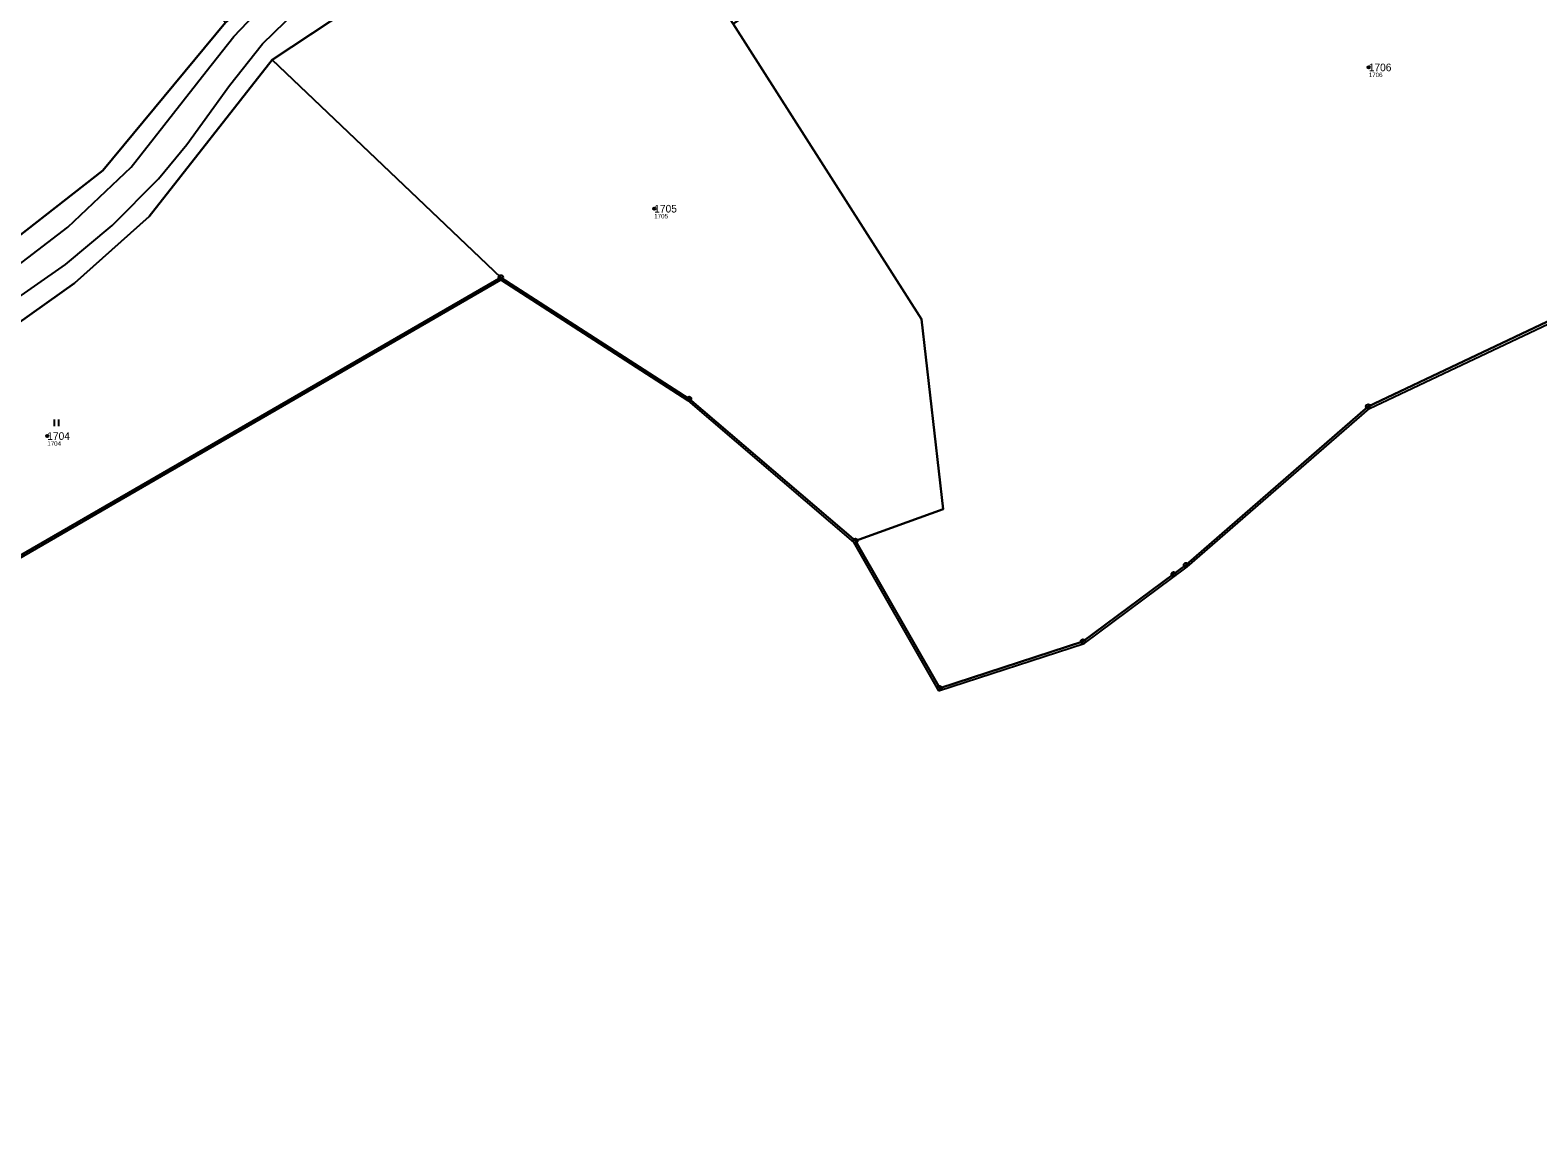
# Model space of a CAD drawing. Extents: x -770088 to -765625, y -1057899 to -1053934.
# Drawn here: x -768773 to -768436.7, y -1056157.2 to -1055913.2 of the extents above; entities that cross this region are included whole.
import ezdxf

# ---------------------------------------------------------------- set-up
doc = ezdxf.new("R2010")
doc.units = 0
for name, color, linetype in [('Definiční body', 7, 'Continuous'), ('Hranice parcel', 7, 'Continuous'), ('Parcelní čísla', 7, 'Continuous'), ('Polygon parcely', 7, 'Continuous'), ('Vnitřní kresba', 7, 'Continuous'), ('Značky bodu BP', 7, 'Continuous'), ('Značky kultur', 7, 'Continuous')]:
    doc.layers.add(name, color=color, linetype=linetype)

msp = doc.modelspace()

# ---------------------------------------------------------------- linework, layer by layer
at = {"layer": 'Definiční body'}
for centre in [(-768474.44, -1055921.5), (-768633.82, -1055953.02), (-768769.21, -1056003.74)]:
    msp.add_circle(centre, 0.25, dxfattribs=at)
at = {"layer": 'Hranice parcel'}
for p, q in [((-768719.02, -1055919.8), (-768643.1, -1055869.51)), ((-768668.05, -1055968.33), (-768719.02, -1055919.8)), ((-768828.05, -1056060.85), (-768668.05, -1055968.33))]:
    msp.add_line(p, q, dxfattribs=at)
for points in [[(-768840.19, -1056001.66), (-768833.53, -1055997.46), (-768784.46, -1055966.06), (-768756.82, -1055944.47), (-768729.46, -1055911.51)], [(-768588.96, -1056027.11), (-768569.34, -1056020.02), (-768574.2, -1055977.64), (-768616.18, -1055911.76)], [(-768862.24, -1056034.9), (-768825.9, -1056011.03), (-768775.97, -1055978.81), (-768763.11, -1055969.65), (-768746.47, -1055954.72), (-768719.02, -1055919.8)], [(-768588.96, -1056027.11), (-768570.15, -1056059.97), (-768538.18, -1056049.57), (-768517.97, -1056034.56), (-768515.19, -1056032.49), (-768474.56, -1055997.15), (-768431.86, -1055976.92), (-768391.65, -1055965.9), (-768353.01, -1055951.04), (-768324.43, -1055938.67), (-768301.36, -1055926.65)], [(-768668.05, -1055968.33), (-768626.05, -1055995.41), (-768588.96, -1056027.11)]]:
    msp.add_lwpolyline(points, dxfattribs=at)
at = {"layer": 'Polygon parcely'}
for points in [[(-768746.47, -1055954.72), (-768719.02, -1055919.8), (-768643.1, -1055869.51), (-768625.43, -1055857.79), (-768578.63, -1055829.2), (-768515.92, -1055792.7), (-768482.2, -1055773.7), (-768484.09, -1055770.35), (-768487.12, -1055764.97), (-768489.08, -1055761.49), (-768516.52, -1055777.46), (-768518.72, -1055780.33), (-768520.45, -1055781.46), (-768525.85, -1055782.68), (-768576.05, -1055812.74), (-768592.35, -1055822.5), (-768632.71, -1055846.67), (-768713.88, -1055898.08), (-768729.46, -1055911.51), (-768756.82, -1055944.47), (-768784.46, -1055966.06), (-768833.53, -1055997.46), (-768840.19, -1056001.66)], [(-768434.17, -1055792.4), (-768525.18, -1055852.08), (-768616.18, -1055911.76), (-768574.2, -1055977.64), (-768569.34, -1056020.02), (-768588.96, -1056027.11), (-768570.15, -1056059.97), (-768538.18, -1056049.57), (-768517.97, -1056034.56), (-768515.19, -1056032.49), (-768474.56, -1055997.15), (-768431.86, -1055976.92)], [(-769088.16, -1056157.89), (-769087.33, -1056144.79), (-769085.03, -1056137.06), (-769078.04, -1056126.58), (-769071.18, -1056118.77), (-769060.21, -1056112.32), (-769039.02, -1056105.68), (-769002.75, -1056094.62), (-768977.21, -1056083.93), (-768966.27, -1056075.23), (-768941.73, -1056060.65), (-768916.82, -1056044.09), (-768902.44, -1056041.9), (-768897.84, -1056043.47), (-768886.94, -1056041.9), (-768862.24, -1056034.9), (-768825.9, -1056011.03), (-768775.97, -1055978.81), (-768763.11, -1055969.65), (-768746.47, -1055954.72)], [(-768431.86, -1055976.92), (-768474.56, -1055997.15), (-768515.19, -1056032.49), (-768517.97, -1056034.56), (-768538.18, -1056049.57), (-768570.15, -1056059.97), (-768588.96, -1056027.11), (-768626.05, -1055995.41), (-768668.05, -1055968.33), (-768828.05, -1056060.85)]]:
    msp.add_lwpolyline(points, dxfattribs=at)
for points in [[(-768833.53, -1055997.46), (-768784.46, -1055966.06), (-768756.82, -1055944.47), (-768729.46, -1055911.51), (-768840.06, -1055801.77), (-768844.39, -1055812.97), (-768843.54, -1055816.34), (-768847.41, -1055829.09), (-768854.8, -1055846.56), (-768849.65, -1055868.22), (-768846.25, -1055883.78), (-768839.58, -1055907.13), (-768837.88, -1055912.79), (-768834.81, -1055923.44), (-768833.64, -1055931.33), (-768831.97, -1055935.68), (-768829.7, -1055944.02), (-768828.37, -1055951.57), (-768827.73, -1055963.62), (-768835.08, -1055987.76), (-768840.19, -1056001.66)], [(-768616.18, -1055911.76), (-768643.1, -1055869.51), (-768719.02, -1055919.8), (-768668.05, -1055968.33), (-768626.05, -1055995.41), (-768588.96, -1056027.11), (-768569.34, -1056020.02), (-768574.2, -1055977.64)], [(-768719.02, -1055919.8), (-768746.47, -1055954.72), (-768763.11, -1055969.65), (-768775.97, -1055978.81), (-768825.9, -1056011.03), (-768862.24, -1056034.9), (-768828.05, -1056060.85), (-768668.05, -1055968.33)]]:
    msp.add_lwpolyline(points, close=True, dxfattribs=at)
at = {"layer": 'Vnitřní kresba'}
for p, q in [((-768727.63, -1055914.61), (-768721.45, -1055908.14)), ((-768721.21, -1055916.23), (-768713.63, -1055908.87)), ((-768733.78, -1055922.43), (-768727.63, -1055914.61)), ((-768728.55, -1055925.51), (-768721.21, -1055916.23)), ((-768750.53, -1055943.76), (-768733.78, -1055922.43)), ((-768738.11, -1055938.66), (-768728.55, -1055925.51)), ((-768744.41, -1055946.39), (-768738.11, -1055938.66)), ((-768764.64, -1055957.14), (-768750.53, -1055943.76)), ((-768754.77, -1055956.74), (-768744.41, -1055946.39)), ((-768775.76, -1055965.68), (-768764.64, -1055957.14)), ((-768765.12, -1055965.5), (-768754.77, -1055956.74)), ((-768778.26, -1055974.63), (-768765.12, -1055965.5)), ((-768827.79, -1056061.28), (-768668.07, -1055968.91)), ((-768668.07, -1055968.91), (-768626.35, -1055995.81)), ((-768474.27, -1055997.57), (-768431.7, -1055977.4)), ((-768626.35, -1055995.81), (-768589.36, -1056027.43)), ((-768514.93, -1056032.92), (-768474.27, -1055997.57)), ((-768589.36, -1056027.43), (-768570.38, -1056060.57)), ((-768537.94, -1056050.01), (-768514.93, -1056032.92)), ((-768570.38, -1056060.57), (-768537.94, -1056050.01))]:
    msp.add_line(p, q, dxfattribs=at)
at = {"layer": 'Značky bodu BP'}
for centre, radius in [((-768668.05, -1055968.33), 0.5), ((-768668.05, -1055968.33), 0.0303), ((-768626.05, -1055995.41), 0.5), ((-768626.05, -1055995.41), 0.0303), ((-768474.56, -1055997.15), 0.5), ((-768474.56, -1055997.15), 0.0303), ((-768588.96, -1056027.11), 0.5), ((-768588.96, -1056027.11), 0.0303), ((-768515.19, -1056032.49), 0.5), ((-768515.19, -1056032.49), 0.0303), ((-768517.97, -1056034.56), 0.5), ((-768517.97, -1056034.56), 0.0303), ((-768538.18, -1056049.57), 0.5), ((-768538.18, -1056049.57), 0.0303), ((-768570.15, -1056059.97), 0.5), ((-768570.15, -1056059.97), 0.0303)]:
    msp.add_circle(centre, radius, dxfattribs=at)
at = {"layer": 'Značky kultur'}
for p, q in [((-768767.61, -1056001.54), (-768767.61, -1056000.04)), ((-768766.61, -1056001.54), (-768766.61, -1056000.04))]:
    msp.add_line(p, q, dxfattribs=at)

# ---------------------------------------------------------------- texts
at = {"layer": 'Definiční body'}
for s, p in [('1706', (-768474.44, -1055923.66)), ('1705', (-768633.82, -1055955.18)), ('1704', (-768769.21, -1056005.9))]:
    msp.add_text(s, height=1, dxfattribs=at).set_placement(p)
at = {"layer": 'Parcelní čísla'}
for s, p in [('1706', (-768474.44, -1055922.35)), ('1705', (-768633.82, -1055953.87)), ('1704', (-768769.21, -1056004.59))]:
    msp.add_text(s, height=1.7, dxfattribs=at).set_placement(p)

doc.saveas('drawing.dxf')
